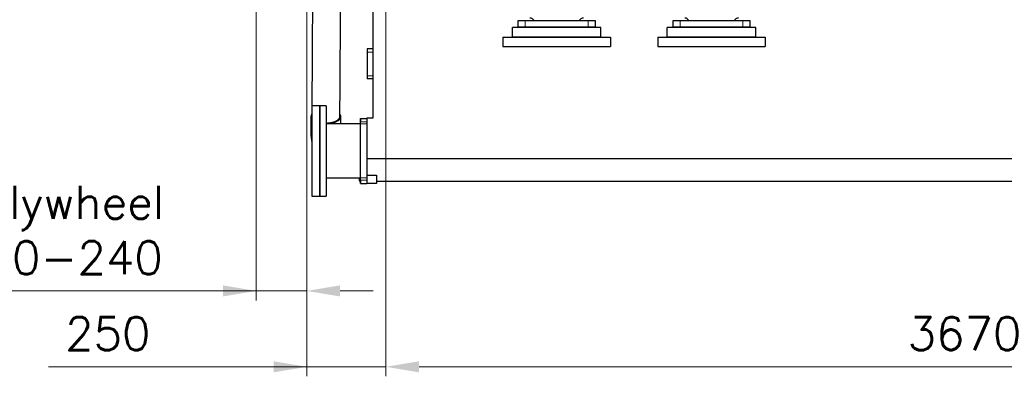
# Model space of a CAD drawing. Header units: inches. Extents: x 0 to 17820, y -10 to 12600.
# Tile 284 of 338: x 10781 to 13895, y 7090 to 8218. Entities that reach past the tile are written whole.
import ezdxf

# ---------------------------------------------------------------- set-up
doc = ezdxf.new("R2010")
doc.units = ezdxf.units.IN
doc.layers.add('1', color=7, linetype='Continuous', true_color=0xffffff)
doc.layers.add('254', color=7, linetype='Continuous', true_color=0xffffff)
doc.styles.add('latin_extended', font='simplex.shx')
doc.dimstyles.get("Standard").update_dxf_attribs({"dimtxt": 0.18, "dimasz": 0.18, "dimexe": 0.18, "dimexo": 0.0625, "dimgap": 0.09, "dimtad": 0, "dimtih": 1, "dimtoh": 1, "dimdec": 4, "dimzin": 0, "dimdsep": 46, "dimtxsty": 'Standard', "dimcen": 0.09, "dimadec": 0, "dimazin": 0, "dimtfac": 1, "dimtdec": 4, "dimtofl": 0, "dimtmove": 0, "dimatfit": 3, "dimfxl": 1, "dimtolj": 1, "dimtzin": 0, "dimarcsym": 0})

# ---------------------------------------------------------------- blocks, each defined once
blk = doc.blocks.new('_U1')
at = {"layer": '254', "color": 3, "linetype": 'Continuous', "lineweight": 13, "transparency": 16777216}
for p, q in [((11939.4, 8917.9), (11939.4, 7090.2)), ((15609.4, 8535.9), (15609.4, 7090.2)), ((12044.4, 7120.2), (15504.4, 7120.2))]:
    blk.add_line(p, q, dxfattribs=at)
at = {"layer": '254', "color": 3, "transparency": 16777216}
for points in [[(12044.4, 7137.7), (12044.4, 7102.7), (11939.4, 7120.2)], [(15504.4, 7102.7), (15504.4, 7137.7), (15609.4, 7120.2)]]:
    blk.add_solid(points, dxfattribs=at)
at = {"layer": 'Defpoints', "color": 0, "transparency": 16777216}
for p in [(11939.4, 8947.9), (15609.4, 8565.9), (15609.4, 7120.2)]:
    blk.add_point(p, dxfattribs=at)
at = {"layer": '254', "color": 2, "lineweight": 13, "transparency": 16777216, "insert": (13589.4, 7277.7), "char_height": 105, "attachment_point": 1, "style": 'latin_extended'}
blk.add_mtext('\\A1;3670', dxfattribs=at)
blk = doc.blocks.new('_U6')
at = {"layer": '254', "color": 3, "linetype": 'Continuous', "lineweight": 13, "transparency": 16777216}
for p, q in [((11689.4, 8827.9), (11689.4, 7090.2)), ((11939.4, 8577.9), (11939.4, 7090.2)), ((11689.4, 7120.2), (10872.3, 7120.2)), ((11584.4, 7120.2), (11479.4, 7120.2)), ((11939.4, 7120.2), (11689.4, 7120.2)), ((12044.4, 7120.2), (12149.4, 7120.2))]:
    blk.add_line(p, q, dxfattribs=at)
at = {"layer": '254', "color": 3, "transparency": 16777216}
for points in [[(11584.4, 7102.7), (11584.4, 7137.7), (11689.4, 7120.2)], [(12044.4, 7137.7), (12044.4, 7102.7), (11939.4, 7120.2)]]:
    blk.add_solid(points, dxfattribs=at)
at = {"layer": 'Defpoints', "color": 0, "transparency": 16777216}
for p in [(11689.4, 8857.9), (11939.4, 8607.9), (11689.4, 7120.2)]:
    blk.add_point(p, dxfattribs=at)
at = {"layer": '254', "color": 2, "lineweight": 13, "transparency": 16777216, "insert": (10924.8, 7277.7), "char_height": 105, "attachment_point": 1, "style": 'latin_extended'}
blk.add_mtext('\\A1;250', dxfattribs=at)
blk = doc.blocks.new('_U7')
at = {"layer": '254', "color": 3, "linetype": 'Continuous', "lineweight": 13, "transparency": 16777216}
for p, q in [((11529.4, 8827.9), (11529.4, 7330.2)), ((11689.4, 8827.9), (11689.4, 7330.2)), ((11529.4, 7360.2), (10614.4, 7360.2)), ((11424.4, 7360.2), (11319.4, 7360.2)), ((11689.4, 7360.2), (11529.4, 7360.2)), ((11794.4, 7360.2), (11899.4, 7360.2))]:
    blk.add_line(p, q, dxfattribs=at)
at = {"layer": '254', "color": 3, "transparency": 16777216}
for points in [[(11424.4, 7342.7), (11424.4, 7377.7), (11529.4, 7360.2)], [(11794.4, 7377.7), (11794.4, 7342.7), (11689.4, 7360.2)]]:
    blk.add_solid(points, dxfattribs=at)
at = {"layer": 'Defpoints', "color": 0, "transparency": 16777216}
for p in [(11529.4, 8857.9), (11689.4, 8857.9), (11529.4, 7360.2)]:
    blk.add_point(p, dxfattribs=at)
at = {"layer": '254', "color": 2, "lineweight": 13, "transparency": 16777216, "insert": (10666.9, 7692.7), "char_height": 105, "attachment_point": 1, "style": 'latin_extended'}
blk.add_mtext('\\A1;\\C2;Flywheel\\P\\C2;90-240', dxfattribs=at)

msp = doc.modelspace()

# ---------------------------------------------------------------- linework, layer by layer
at = {"layer": '1', "color": 2, "linetype": 'Continuous', "lineweight": 25}
for p, q in [((11899.413, 7907.854), (11899.413, 8312.854)), ((12619.413, 8192.854), (12339.413, 8192.854)), ((12339.413, 8162.854), (12339.413, 8192.854)), ((12356.913, 8213.854), (12356.913, 8193.854)), ((12380.219, 8213.854), (12356.913, 8213.854)), ((12380.219, 8193.854), (12356.913, 8193.854)), ((12578.606, 8213.854), (12380.219, 8213.854)), ((12578.606, 8193.854), (12380.219, 8193.854)), ((12601.913, 8213.854), (12578.606, 8213.854)), ((12601.913, 8193.854), (12578.606, 8193.854)), ((12601.913, 8193.854), (12601.913, 8213.854)), ((12619.413, 8162.854), (12619.413, 8192.854)), ((13109.413, 8192.854), (12829.413, 8192.854)), ((12829.413, 8162.854), (12829.413, 8192.854)), ((12846.913, 8213.854), (12846.913, 8193.854)), ((12870.219, 8213.854), (12846.913, 8213.854)), ((12870.219, 8193.854), (12846.913, 8193.854)), ((13068.606, 8213.854), (12870.219, 8213.854)), ((13068.606, 8193.854), (12870.219, 8193.854)), ((13091.913, 8213.854), (13068.606, 8213.854)), ((13091.913, 8193.854), (13068.606, 8193.854)), ((13091.913, 8193.854), (13091.913, 8213.854)), ((13109.413, 8162.854), (13109.413, 8192.854)), ((12309.413, 8162.854), (12649.413, 8162.854)), ((12309.413, 8162.854), (12309.413, 8132.854)), ((12619.413, 8162.854), (12339.413, 8162.854)), ((12649.413, 8162.854), (12649.413, 8132.854)), ((12799.413, 8162.854), (13139.413, 8162.854)), ((12799.413, 8162.854), (12799.413, 8132.854)), ((13109.413, 8162.854), (12829.413, 8162.854)), ((13139.413, 8162.854), (13139.413, 8132.854)), ((12309.413, 8132.854), (12649.413, 8132.854)), ((12799.413, 8132.854), (13139.413, 8132.854)), ((11880.413, 8125.354), (11880.413, 8115.354)), ((11899.413, 8125.354), (11880.413, 8125.354)), ((11880.413, 8115.354), (11880.413, 8040.354)), ((11880.413, 8040.354), (11880.413, 8030.354)), ((11899.413, 8030.354), (11880.413, 8030.354)), ((11729.013, 7945.354), (11705.013, 7945.354)), ((11705.013, 7945.354), (11705.013, 7660.354)), ((11729.013, 7945.354), (11729.013, 7660.354)), ((11750.613, 7945.354), (11730.513, 7945.354)), ((11730.513, 7945.354), (11730.513, 7749.011)), ((11750.613, 7945.354), (11750.613, 7749.011)), ((11858.613, 7888.104), (11750.613, 7888.104)), ((11858.613, 7888.354), (11858.613, 7905.354)), ((11858.613, 7905.354), (11859.413, 7905.354)), ((11858.613, 7717.354), (11858.613, 7888.354)), ((11859.413, 7905.354), (11859.413, 7895.354)), ((11859.413, 7905.354), (11879.413, 7905.354)), ((11879.413, 7907.854), (11899.413, 7907.854)), ((11879.413, 7907.854), (11879.413, 7779.458)), ((11879.413, 7779.458), (11879.413, 7726.054)), ((11879.413, 7779.458), (15609.413, 7779.458)), ((11730.513, 7749.011), (11730.513, 7660.354)), ((11750.613, 7749.011), (11750.613, 7660.354)), ((11879.413, 7726.054), (11879.413, 7699.854)), ((11879.413, 7726.054), (11909.413, 7726.054)), ((11909.413, 7726.054), (11909.413, 7699.854)), ((11750.613, 7717.604), (11858.613, 7717.604)), ((11854.413, 7717.604), (11854.413, 7707.854)), ((11854.413, 7707.854), (11858.613, 7707.854)), ((11858.613, 7700.354), (11858.613, 7717.354)), ((11858.613, 7700.354), (11859.413, 7700.354)), ((11859.413, 7710.354), (11859.413, 7700.354)), ((11859.413, 7700.354), (11879.413, 7700.354)), ((11909.413, 7699.854), (11879.413, 7699.854)), ((11909.413, 7706.854), (15579.413, 7706.854)), ((11705.013, 7660.354), (11729.013, 7660.354)), ((11730.513, 7660.354), (11750.613, 7660.354))]:
    msp.add_line(p, q, dxfattribs=at)
at = {"layer": '1', "color": 110, "linetype": 'Continuous', "lineweight": 13}
for p, q in [((12380.219, 8193.854), (12380.219, 8213.854)), ((12578.606, 8193.854), (12578.606, 8213.854)), ((12870.219, 8193.854), (12870.219, 8213.854)), ((13068.606, 8193.854), (13068.606, 8213.854)), ((11899.413, 8115.354), (11880.413, 8115.354)), ((11899.413, 8040.354), (11880.413, 8040.354)), ((11858.613, 7888.354), (11879.413, 7888.354)), ((11859.413, 7895.354), (11879.413, 7895.354)), ((11858.613, 7717.354), (11879.413, 7717.354)), ((11859.413, 7710.354), (11879.413, 7710.354))]:
    msp.add_line(p, q, dxfattribs=at)
at = {"layer": '1', "color": 2, "linetype": 'Continuous', "lineweight": 25}
for centre, start, end in [((12394.413, 8207.854), 23.578178, 90), ((12564.413, 8207.854), 90, 156.421822), ((12884.413, 8207.854), 23.578178, 90), ((13054.413, 8207.854), 90, 156.421822)]:
    msp.add_arc(centre, 15, start, end, dxfattribs=at)
for major_axis, ratio, start_param, end_param in [((-47.5, 0), 0.46953658, 5.94075171, 6.28318531), ((-47.5, 0), 0.46953658, 0, 0.36324665), ((44.499, -0.276), 0.47536218, 3.14178429, 3.21134111), ((-47.5, 0), 0.46953658, 1.59612542, 3.4437746), ((-47.5, 0), 0.46953658, 1.12685001, 1.16150571)]:
    msp.add_ellipse((11749.413, 7911.852), major_axis=major_axis, ratio=ratio, start_param=start_param, end_param=end_param, dxfattribs=at)
for points, knots in [([(11707.87, 8389.389), (11707.844, 8385.291), (11707.526, 8333.833), (11706.54, 8174.741), (11705.58, 8019.747), (11704.914, 7912.112)], [0, 0, 0, 0, 0.02576077, 0.32344498, 1, 1, 1, 1]), ([(11793.912, 7911.591), (11794.579, 8019.226), (11795.51, 8169.644), (11796.442, 8320.062), (11796.707, 8362.845)], [0, 0, 0, 0, 0.71557453, 1, 1, 1, 1]), ([(11701.913, 7911.9), (11701.913, 7903.511), (11701.913, 7893.443), (11701.913, 7881.698), (11701.913, 7876.664), (11701.913, 7871.631), (11701.913, 7866.587), (11701.913, 7863.22), (11701.913, 7861.532)], [0, 0, 0, 0, 0.4996909, 0.5996286, 0.69956731, 0.7995049, 0.89944357, 1, 1, 1, 1]), ([(11750.618, 7890.964), (11750.96, 7890.969), (11752.028, 7890.988), (11753.097, 7891.026), (11754.189, 7891.077), (11754.553, 7891.096), (11755.1, 7891.128), (11755.282, 7891.139), (11755.646, 7891.162), (11756.553, 7891.224), (11758.171, 7891.357), (11760.297, 7891.583), (11762.392, 7891.856), (11764.456, 7892.178), (11766.488, 7892.547), (11767.821, 7892.825), (11768.814, 7893.046), (11769.143, 7893.122), (11769.799, 7893.277), (11770.124, 7893.357), (11771.092, 7893.6), (11772.36, 7893.939), (11774.199, 7894.488), (11775.975, 7895.077), (11777.688, 7895.705), (11779.337, 7896.375), (11780.394, 7896.848), (11781.041, 7897.152), (11781.17, 7897.214), (11781.426, 7897.337), (11781.553, 7897.399), (11781.933, 7897.587), (11782.182, 7897.713), (11782.917, 7898.095), (11783.868, 7898.614), (11785.206, 7899.421), (11786.455, 7900.256), (11787.617, 7901.12), (11788.69, 7902.011), (11789.347, 7902.624), (11789.738, 7903.014), (11789.815, 7903.092), (11789.968, 7903.249), (11790.193, 7903.484), (11790.409, 7903.722), (11790.827, 7904.197), (11791.35, 7904.836), (11792.03, 7905.807), (11792.607, 7906.791), (11793.082, 7907.788), (11793.454, 7908.797), (11793.632, 7909.479), (11793.721, 7909.908), (11793.738, 7909.994), (11793.769, 7910.166), (11793.812, 7910.423), (11793.845, 7910.68), (11793.895, 7911.17), (11793.912, 7911.488), (11793.913, 7911.805)], [0, 0, 0, 0, 0.01499952, 0.04684564, 0.04684564, 0.0627687, 0.0627687, 0.07073023, 0.07073023, 0.07869176, 0.11053788, 0.142384, 0.17423012, 0.20607624, 0.23792236, 0.26976848, 0.26976848, 0.28569154, 0.28569154, 0.3016146, 0.3016146, 0.33346072, 0.36530684, 0.39715296, 0.42899908, 0.4608452, 0.49269132, 0.49269132, 0.50065285, 0.50065285, 0.50861438, 0.50861438, 0.52453744, 0.52453744, 0.55638355, 0.58822967, 0.62007579, 0.65192191, 0.68376803, 0.71561415, 0.71561415, 0.72357568, 0.72357568, 0.73153721, 0.74746027, 0.74746027, 0.77930639, 0.81115251, 0.84299863, 0.87484475, 0.90669087, 0.93853699, 0.93853699, 0.94649852, 0.94649852, 0.95446005, 0.97038311, 0.97038311, 1, 1, 1, 1]), ([(11701.913, 7861.532), (11701.911, 7859.306), (11702.013, 7854.912), (11702.542, 7847.213), (11703.469, 7839.977), (11704.414, 7834.918), (11704.778, 7833.166)], [0, 0, 0, 0, 0.24148034, 0.4733469, 0.8176833, 1, 1, 1, 1]), ([(11728.94, 7781.079), (11729.261, 7780.675), (11729.772, 7780.041), (11730.289, 7779.412), (11730.48, 7779.182)], [0, 0, 0, 0, 0.63295519, 1, 1, 1, 1])]:
    msp.add_open_spline(points, degree=3, knots=knots, dxfattribs=at)
for points in [[(11796.913, 7888.103), (11796.913, 7896.003), (11796.913, 7903.903), (11796.913, 7911.803)], [(11728.947, 7893.298), (11729.445, 7893.177), (11729.946, 7893.061), (11730.452, 7892.949)]]:
    msp.add_open_spline(points, degree=3, dxfattribs=at)
at = {"layer": '1', "color": 110, "linetype": 'Continuous', "lineweight": 13}
for points, weights in [([(11701.913, 7861.531), (11701.907, 7859.773), (11702.294, 7858.001), (11703.089, 7856.256), (11704.259, 7854.575)], [0.997393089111, 0.995449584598, 0.994381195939, 0.994493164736, 0.995616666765]), ([(11728.678, 7841.445), (11729.047, 7841.361), (11729.419, 7841.279), (11729.795, 7841.198), (11730.175, 7841.12)], [1.0142512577, 1.01397800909, 1.01368884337, 1.01338555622, 1.01306984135])]:
    msp.add_rational_spline(points, weights, degree=4, dxfattribs=at)

# ---------------------------------------------------------------- dimensions: what is measured, and where the dimension line sits
at = {"layer": '254', "color": 2, "linetype": 'Continuous', "lineweight": 13}
for base, p1, p2, override, picture, middle in [((15609.413, 7120.207), (11939.413, 8947.869), (15609.413, 8565.854), {"dimscale": 30, "dimtxt": 3.5, "dimasz": 3.5, "dimexe": 1, "dimexo": 1, "dimgap": 1.75, "dimtad": 1, "dimtih": 1, "dimtoh": 0, "dimdec": 2, "dimlfac": 1, "dimzin": 8, "dimdsep": 46, "dimlunit": 2, "dimtxsty": 'latin_extended', "dimsah": 1, "dimse1": 0, "dimse2": 0, "dimsd1": 0, "dimsd2": 0, "dimclrd": 3, "dimclre": 3, "dimclrt": 2, "dimtol": 0, "dimtm": -0.1, "dimtfac": 0.714286, "dimtdec": 3, "dimtofl": 1, "dimtmove": 0, "dimtzin": 8, "dimlwd": 13, "dimlwe": 13}, '_U1', (13774.413, 7120.207)), ((11689.413, 7120.207), (11939.413, 8607.854), (11689.413, 8857.854), {"dimscale": 30, "dimtxt": 3.5, "dimasz": 3.5, "dimexe": 1, "dimexo": 1, "dimgap": 1.75, "dimtad": 1, "dimtih": 1, "dimtoh": 0, "dimdec": 0, "dimlfac": 1, "dimzin": 8, "dimdsep": 46, "dimlunit": 2, "dimtxsty": 'latin_extended', "dimsah": 1, "dimse1": 0, "dimse2": 0, "dimsd1": 0, "dimsd2": 0, "dimclrd": 3, "dimclre": 3, "dimclrt": 2, "dimtol": 0, "dimtm": -0.1, "dimtfac": 0.714286, "dimtdec": 3, "dimtofl": 1, "dimtmove": 0, "dimtzin": 8, "dimlwd": 13, "dimlwe": 13}, '_U6', (11059.813, 7120.207))]:
    dim = msp.add_linear_dim(base=base, p1=p1, p2=p2, dimstyle='Standard', override=override, dxfattribs=at)
    dim.commit()
    dim.dimension.update_dxf_attribs({"geometry": picture, "text_midpoint": middle, "dimtype": 160})
dim = msp.add_linear_dim(base=(11529.413, 7360.207), p1=(11689.413, 8857.854), p2=(11529.413, 8857.854), text='\\C2;Flywheel\\P\\C2;90-240', dimstyle='Standard', override={"dimscale": 30, "dimtxt": 3.5, "dimasz": 3.5, "dimexe": 1, "dimexo": 1, "dimgap": 1.75, "dimtad": 1, "dimtih": 1, "dimtoh": 0, "dimdec": 0, "dimlfac": 0.033333, "dimzin": 8, "dimdsep": 46, "dimlunit": 2, "dimpost": '', "dimtxsty": 'latin_extended', "dimsah": 1, "dimse1": 0, "dimse2": 0, "dimsd1": 0, "dimsd2": 0, "dimclrd": 3, "dimclre": 3, "dimclrt": 2, "dimtol": 0, "dimtm": -0.1, "dimtfac": 0.714286, "dimtdec": 3, "dimtofl": 1, "dimtmove": 0, "dimtzin": 8, "dimlwd": 13, "dimlwe": 13}, dxfattribs=at)
dim.commit()
dim.dimension.update_dxf_attribs({"geometry": '_U7', "text_midpoint": (10966.913, 7360.207), "dimtype": 160})

doc.saveas('drawing.dxf')
